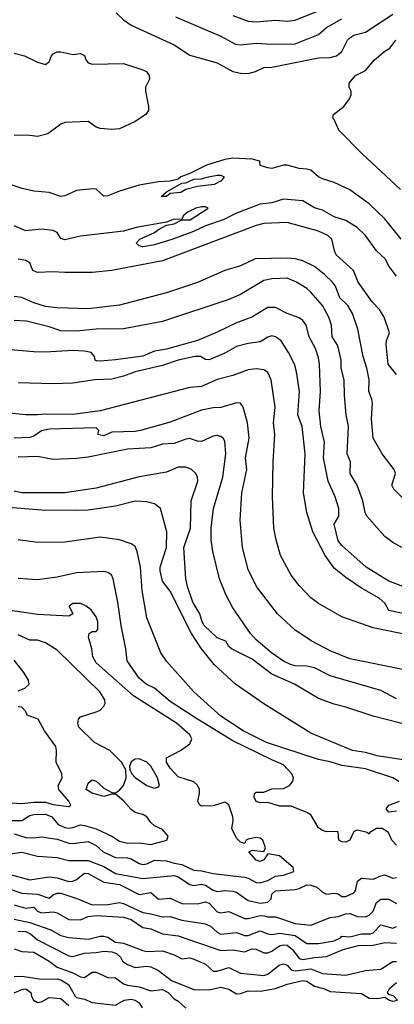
# Model space of a CAD drawing. Header units: metres. Extents: x -46681 to -43747, y -240911 to -237677.
# Tile 877 of 1056: x -44129 to -44081, y -239416 to -239290. Entities that reach past the tile are written whole.
import ezdxf

# ---------------------------------------------------------------- set-up
doc = ezdxf.new("R2010")
doc.units = ezdxf.units.M
doc.layers.add('CONTOUR_INDEX', color=1, linetype='Continuous')
doc.layers.add('CONTOUR_INTER', color=3, linetype='Continuous')

msp = doc.modelspace()

# ---------------------------------------------------------------- linework, layer by layer
at = {"layer": 'CONTOUR_INDEX'}
for points, elevation in [([(-44109.42, -239289.52), (-44103.6, -239292), (-44101.75, -239293.02), (-44101.1, -239293.1), (-44099.1, -239292.87), (-44097.1, -239293.01), (-44094.1, -239292.97), (-44091.1, -239291.76), (-44090.1, -239290.9), (-44088.1, -239289.76)], 130), ([(-44081.1, -239322.76), (-44082.05, -239321.52), (-44082.57, -239320.52), (-44083.66, -239319.52), (-44085.09, -239317.52), (-44086.15, -239316.52), (-44087.6, -239315.6), (-44089.1, -239315.14), (-44090.6, -239314.29), (-44091.6, -239313.97), (-44093.1, -239313.08), (-44095.6, -239312.89), (-44097.1, -239313.33), (-44098.6, -239313.5), (-44101.6, -239314.66), (-44103.31, -239315.52), (-44105.6, -239316.29), (-44107.11, -239317.02), (-44109.78, -239318.02), (-44112.1, -239318.71), (-44113.6, -239318.98), (-44114.1, -239318.87), (-44114.46, -239318.52), (-44113.98, -239318.02), (-44112.1, -239317.17), (-44111.6, -239316.76), (-44110.6, -239316.22), (-44109.59, -239316.02), (-44108.6, -239315.53), (-44107.55, -239315.52), (-44105.23, -239314.02), (-44105.6, -239313.87), (-44106.1, -239313.86), (-44106.83, -239314.02), (-44107.82, -239314.52), (-44108.45, -239315.02), (-44108.6, -239315.48), (-44109.6, -239315.44), (-44110.6, -239315.83), (-44114.47, -239316.52), (-44116.1, -239316.96), (-44121.6, -239317.6), (-44123.6, -239318.11), (-44124.1, -239317.9), (-44124.6, -239317.15), (-44125.1, -239316.89), (-44126.6, -239316.74), (-44128.6, -239316.95), (-44130.1, -239316.3)], 130), ([(-44080.1, -239366.02), (-44082.1, -239365.59), (-44082.6, -239364.66), (-44083.35, -239364.02), (-44085.6, -239362.71), (-44087.6, -239361.36), (-44089.1, -239360.16), (-44090.27, -239358.52), (-44091.83, -239355.52), (-44092.61, -239353.02), (-44093.02, -239350.52), (-44092.83, -239345.52), (-44093.21, -239342.02), (-44093.74, -239340.52), (-44093.55, -239337.52), (-44093.92, -239335.02), (-44094.19, -239334.02), (-44094.93, -239332.52), (-44095.91, -239331.02), (-44096.6, -239330.52), (-44097.1, -239330.41), (-44097.6, -239330.55), (-44098.6, -239331.16), (-44100.1, -239331.37), (-44101.6, -239331.75), (-44103.1, -239332.62), (-44105.1, -239333.46), (-44105.6, -239333.43), (-44106.21, -239333.02), (-44106.93, -239333.02), (-44109.1, -239333.49), (-44111.1, -239334.18), (-44114.6, -239334.99), (-44116.1, -239335.55), (-44117.6, -239335.94), (-44119.77, -239336.02), (-44122.6, -239336.45), (-44125.1, -239336.53), (-44129.6, -239336.4)], 125), ([(-44076.1, -239385.37), (-44083.6, -239384.23), (-44085.1, -239383.8), (-44086.74, -239383.52), (-44092.1, -239381.31), (-44098.1, -239377.53), (-44101.74, -239375.02), (-44104.48, -239372.52), (-44106.1, -239370.52), (-44107.4, -239368.52), (-44110.1, -239363.12), (-44111.1, -239361.84), (-44111.41, -239360.52), (-44111.39, -239360.02), (-44110.6, -239357.52), (-44110.54, -239355.52), (-44111.36, -239352.52), (-44112.1, -239351.91), (-44113.1, -239351.67), (-44114.6, -239351.59), (-44117.1, -239352.2), (-44120.6, -239352.71), (-44122.1, -239352.78), (-44126.6, -239352.71), (-44134.6, -239352.11)], 120), ([(-44129.6, -239375.9), (-44128.73, -239375.52), (-44128.18, -239375.02), (-44128.26, -239374.52), (-44128.85, -239373.52), (-44130.1, -239371.95)], 115), ([(-44131.1, -239390.18), (-44129.1, -239390.34), (-44127.6, -239390.15), (-44126.1, -239390.15), (-44125.1, -239390.44), (-44123.1, -239390.71), (-44122.86, -239390.52), (-44123.1, -239390.02), (-44124.37, -239388.52), (-44124.47, -239388.02), (-44123.97, -239387.02), (-44124, -239386.52), (-44124.71, -239385.02), (-44124.67, -239383.52), (-44124.76, -239383.02), (-44126.2, -239381.02), (-44127.02, -239379.52), (-44128.42, -239379.02), (-44128.62, -239378.52), (-44129.1, -239377.96), (-44129.6, -239377.95)], 115), ([(-44130.6, -239401.3), (-44129.1, -239401.82), (-44127.1, -239401.95), (-44125.6, -239402.44), (-44125.1, -239402.02), (-44124.6, -239401.83), (-44124.1, -239401.83), (-44121.95, -239402.52), (-44120.1, -239403.3), (-44118.1, -239403.26), (-44116.6, -239403), (-44116.1, -239403.12), (-44113.6, -239404.3), (-44112.6, -239404.44), (-44111.1, -239404.85), (-44110.1, -239404.82), (-44108.6, -239405.28), (-44105.6, -239405.75), (-44104.96, -239406.02), (-44104.1, -239406.81), (-44103.6, -239407.05), (-44101.6, -239406.87), (-44100.6, -239407.23), (-44100.1, -239407.25), (-44098.6, -239406.65), (-44097.6, -239407.04), (-44097.1, -239407.1), (-44096.1, -239406.94), (-44094.1, -239407.24), (-44092.6, -239408.25), (-44091.1, -239408.24), (-44089.1, -239407.92), (-44088.27, -239407.52), (-44088.1, -239407.32), (-44087.1, -239407.41), (-44085.6, -239407.03), (-44084.43, -239407.02), (-44084.1, -239406.91), (-44083.1, -239405.88), (-44081.6, -239406.28), (-44081.1, -239406.07)], 120), ([(-44130.1, -239412.49), (-44129.1, -239412.46), (-44126.6, -239412.83), (-44124.6, -239412.8), (-44124.1, -239412.91), (-44123.13, -239413.52), (-44122.29, -239415.02), (-44122.1, -239415.17), (-44121.1, -239415.4), (-44120.1, -239415.81), (-44117.1, -239416.15), (-44116, -239415.52), (-44115.1, -239415.41), (-44114.6, -239415.52), (-44114.1, -239415.86), (-44113.68, -239416.52)], 125)]:
    msp.add_lwpolyline(points, dxfattribs=dict(at, elevation=elevation))
at = {"layer": 'CONTOUR_INTER'}
for points, elevation in [([(-44102.1, -239289.35), (-44100.1, -239290.07), (-44099.1, -239290.17), (-44096.6, -239289.96), (-44095.1, -239290.08), (-44094.1, -239289.93), (-44090.6, -239288.52)], 129), ([(-44117.04, -239289.02), (-44116.1, -239289.91), (-44115.1, -239290.6), (-44109.6, -239293.12), (-44107.6, -239294.43), (-44104.1, -239295.4), (-44102.1, -239296.52), (-44101.1, -239296.74), (-44100.1, -239296.77), (-44099.17, -239296.52), (-44098.1, -239295.99), (-44097.1, -239295.95), (-44091.1, -239294.75), (-44089.6, -239294.72), (-44088.79, -239294.52), (-44088.1, -239293.94), (-44087.41, -239292.52), (-44087.1, -239292.2), (-44086.6, -239291.86), (-44085.1, -239291.48), (-44081.6, -239289.19)], 131), ([(-44080.6, -239311.66), (-44085.57, -239307.02), (-44088.49, -239304.02), (-44089.1, -239302.67), (-44089.29, -239302.52), (-44089.19, -239302.02), (-44087.84, -239301.02), (-44087.15, -239300.02), (-44086.91, -239299.52), (-44086.92, -239299.02), (-44087.18, -239298.52), (-44087.18, -239298.02), (-44086.37, -239297.02), (-44085.1, -239296.38), (-44083.91, -239295.02), (-44082.6, -239293.9), (-44081.95, -239293.52), (-44081.18, -239292.52)], 132), ([(-44130.1, -239294.17), (-44128.79, -239294.52), (-44127.1, -239295.34), (-44126.1, -239295.63), (-44125.6, -239295.26), (-44125.33, -239294.52), (-44125.1, -239294.24), (-44124.6, -239293.99), (-44124.1, -239293.98), (-44122.6, -239294.35), (-44121.6, -239294.2), (-44121.1, -239294.47), (-44120.92, -239295.02), (-44120.6, -239295.41), (-44120.1, -239295.58), (-44116.1, -239295.49), (-44113.6, -239296.29), (-44113.13, -239296.52), (-44112.79, -239297.02), (-44112.77, -239297.52), (-44113.26, -239298.52), (-44113.29, -239299.02), (-44112.88, -239301.02), (-44112.89, -239301.52), (-44113.24, -239302.02), (-44114.6, -239302.92), (-44116.6, -239303.86), (-44117.6, -239303.97), (-44119.1, -239303.81), (-44119.6, -239303.65), (-44120.6, -239302.92), (-44123.6, -239303.05), (-44124.1, -239303.26), (-44125.78, -239304.52), (-44127.1, -239304.85), (-44128.1, -239304.7), (-44130.1, -239304.69)], 132), ([(-44080.5, -239318.02), (-44082.6, -239315.4), (-44084.6, -239313.49), (-44087.1, -239311.69), (-44089.1, -239310.73), (-44090.6, -239310.29), (-44091.1, -239310.03), (-44092.1, -239309.18), (-44092.6, -239309.04), (-44093.6, -239308.93), (-44095.1, -239308.54), (-44095.6, -239308.53), (-44097.1, -239308.94), (-44097.6, -239308.87), (-44098.6, -239308.58), (-44098.61, -239308.02), (-44099.6, -239307.76), (-44102.1, -239307.63), (-44103.1, -239307.79), (-44105.47, -239308.52), (-44107.6, -239309.59), (-44108.73, -239310.02), (-44109.1, -239310.33), (-44110.1, -239310.58), (-44111.6, -239310.67), (-44114.1, -239311.1), (-44116.6, -239311.87), (-44118.1, -239312.46), (-44118.6, -239312.49), (-44119.6, -239311.58), (-44120.1, -239311.56), (-44122.1, -239311.77), (-44123.6, -239312.43), (-44124.1, -239312.53), (-44125.6, -239312.03), (-44127.6, -239311.85), (-44129.07, -239311.52), (-44130.6, -239311)], 131), ([(-44105.18, -239310.02), (-44104.1, -239309.8), (-44103.6, -239309.8), (-44103.19, -239310.02), (-44103.57, -239310.52), (-44104.47, -239311.02), (-44106.6, -239311.24), (-44108.1, -239311.64), (-44108.76, -239312.02), (-44110.1, -239312.17), (-44110.6, -239312.52), (-44111.27, -239312.52), (-44110.6, -239311.92), (-44108.6, -239310.84), (-44108.1, -239310.78), (-44107.1, -239310.32), (-44106.1, -239310.26), (-44105.18, -239310.02)], 131), ([(-44081.1, -239335.36), (-44082.18, -239334.02), (-44082.45, -239331.52), (-44082.39, -239331.02), (-44082.01, -239330.02), (-44082.68, -239328.02), (-44083.31, -239327.02), (-44084.21, -239326.02), (-44086.02, -239323.52), (-44086.64, -239322.02), (-44088.85, -239320.02), (-44089.07, -239319.52), (-44089.4, -239318.02), (-44089.91, -239317.52), (-44091.1, -239316.96), (-44095.1, -239315.85), (-44098.1, -239316), (-44099.1, -239316.26), (-44111.1, -239320.77), (-44117.6, -239322.04), (-44120.1, -239322.28), (-44123.6, -239322.29), (-44125.1, -239322.17), (-44127.1, -239322.27), (-44127.7, -239322.02), (-44128.08, -239321.02), (-44128.6, -239320.73), (-44129.6, -239320.58)], 129), ([(-44079.96, -239351.52), (-44081.44, -239350.02), (-44081.73, -239349.52), (-44081.22, -239348.02), (-44081.4, -239347.52), (-44082.95, -239345.52), (-44084.1, -239343.51), (-44084.33, -239341.02), (-44084.2, -239339.02), (-44084.27, -239338.52), (-44084.67, -239337.52), (-44084.63, -239336.02), (-44084.91, -239334.52), (-44085.38, -239333.02), (-44086.05, -239329.52), (-44086.74, -239327.52), (-44087.36, -239326.52), (-44088.38, -239325.52), (-44088.93, -239324.02), (-44089.31, -239323.52), (-44090.32, -239322.52), (-44091.6, -239321.49), (-44093.1, -239320.79), (-44094.1, -239320.52), (-44095.1, -239320.45), (-44099.24, -239320.52), (-44101.1, -239321.42), (-44103.1, -239322.02), (-44106.6, -239323.54), (-44110.6, -239324.89), (-44116.6, -239326.48), (-44120.6, -239326.93), (-44124.6, -239326.82), (-44126.1, -239326.63), (-44127.6, -239326.17), (-44129.1, -239325.49), (-44130.1, -239325.33)], 128), ([(-44080.45, -239357.52), (-44081.6, -239356.89), (-44082.6, -239356.1), (-44084.9, -239353.52), (-44085.13, -239353.02), (-44085.44, -239351.52), (-44086.17, -239349.52), (-44087.07, -239348.02), (-44086.99, -239346.52), (-44087.44, -239345.52), (-44087.27, -239342.02), (-44087.55, -239340.52), (-44087.78, -239338.02), (-44087.8, -239336.02), (-44088.21, -239334.52), (-44088.21, -239333.52), (-44088.56, -239332.02), (-44088.72, -239331.52), (-44089.35, -239330.52), (-44089.43, -239329.02), (-44089.78, -239328.02), (-44090.58, -239326.52), (-44092.1, -239324.8), (-44092.6, -239324.31), (-44093.91, -239323.52), (-44095.1, -239323.02), (-44097.1, -239323.1), (-44098.1, -239323.3), (-44101.1, -239325.09), (-44102.6, -239325.72), (-44111.1, -239328.55), (-44116.1, -239329.49), (-44119.6, -239329.52), (-44122.1, -239329.79), (-44124.1, -239329.74), (-44125.6, -239329.23), (-44128.53, -239328.52), (-44130.1, -239328.41)], 127), ([(-44079.6, -239362.76), (-44082.1, -239361.84), (-44085.01, -239360.02), (-44088.1, -239357.24), (-44088.6, -239356.64), (-44089.12, -239354.52), (-44088.5, -239353.52), (-44088.5, -239352.52), (-44088.99, -239351.02), (-44089.85, -239349.02), (-44090.48, -239346.02), (-44090.35, -239344.02), (-44090.81, -239342.02), (-44091, -239340.02), (-44090.86, -239337.52), (-44090.97, -239334.02), (-44091.1, -239333.21), (-44091.48, -239332.02), (-44092.29, -239330.52), (-44092.7, -239329.02), (-44093.1, -239328.43), (-44093.6, -239328.09), (-44095.1, -239327.51), (-44096.6, -239326.75), (-44097.6, -239326.74), (-44099.63, -239328.02), (-44101.6, -239328.73), (-44104.1, -239329.94), (-44106.6, -239330.97), (-44110.6, -239332.09), (-44112.1, -239332.37), (-44113.6, -239332.99), (-44117.1, -239333.45), (-44119.1, -239333.64), (-44119.6, -239333.58), (-44119.72, -239333.52), (-44119.82, -239333.02), (-44120.24, -239332.52), (-44121.1, -239332.37), (-44122.6, -239332.27), (-44126.1, -239332.48), (-44127.6, -239332.45), (-44134.6, -239331.85)], 126), ([(-44079.1, -239368.84), (-44084.1, -239367.79), (-44088.1, -239366.41), (-44091.1, -239364.68), (-44092.1, -239363.95), (-44093.6, -239362.4), (-44094.6, -239361.08), (-44095.98, -239358.52), (-44096.55, -239356.52), (-44096.82, -239355.02), (-44097, -239351.02), (-44096.93, -239346.52), (-44096.71, -239343.02), (-44096.89, -239341.52), (-44096.64, -239339.52), (-44097.15, -239336.02), (-44097.6, -239335.11), (-44098.1, -239334.73), (-44099.1, -239334.6), (-44100.1, -239334.76), (-44102.1, -239335.49), (-44104.1, -239336), (-44106.1, -239336.87), (-44107.6, -239337.03), (-44119.1, -239340.02), (-44122.6, -239340.48), (-44126.1, -239340.41), (-44127.1, -239340.53), (-44128.6, -239340.5), (-44134.6, -239339.93)], 124), ([(-44080.1, -239373.18), (-44087.1, -239371.76), (-44089.6, -239370.75), (-44091.94, -239369.52), (-44094.1, -239368.09), (-44096.37, -239366.02), (-44099.03, -239362.52), (-44100.1, -239360.33), (-44100.85, -239357.52), (-44101.13, -239354.02), (-44100.91, -239350.52), (-44100.3, -239347.52), (-44100.44, -239346.02), (-44100, -239343.52), (-44100.22, -239341.52), (-44100.74, -239339.52), (-44101.1, -239339), (-44101.6, -239338.97), (-44103.6, -239339.58), (-44104.6, -239339.6), (-44106.1, -239339.93), (-44110.1, -239341.47), (-44113.91, -239342.52), (-44114.6, -239342.65), (-44117.6, -239342.74), (-44118.6, -239343.22), (-44119.37, -239343.02), (-44119.26, -239342.52), (-44119.6, -239342.19), (-44125.6, -239342.34), (-44126.6, -239342.58), (-44127.6, -239343.25), (-44128.1, -239343.42), (-44130.1, -239343.5)], 123), ([(-44081.1, -239376.92), (-44083.1, -239375.84), (-44089.6, -239373.95), (-44091.6, -239372.94), (-44092.6, -239372.74), (-44094.1, -239372.69), (-44094.68, -239372.52), (-44095.6, -239372.07), (-44097.11, -239371.02), (-44099.1, -239369.33), (-44099.84, -239368.52), (-44102.1, -239365.24), (-44102.99, -239363.52), (-44103.81, -239361.52), (-44104.66, -239358.02), (-44104.85, -239356.52), (-44104.85, -239355.02), (-44104.56, -239352.52), (-44103.35, -239348.52), (-44102.96, -239345.52), (-44103.1, -239343.91), (-44103.31, -239343.52), (-44103.6, -239343.29), (-44104.1, -239343.15), (-44104.6, -239343.24), (-44106.1, -239343.93), (-44106.6, -239343.9), (-44107.6, -239343.56), (-44108.1, -239343.63), (-44109.6, -239344.18), (-44111.1, -239344.27), (-44112.6, -239344.74), (-44115.6, -239344.92), (-44120.6, -239345.93), (-44122.1, -239346.1), (-44125.1, -239346.25), (-44127.1, -239345.86), (-44129.6, -239345.94)], 122), ([(-44079.1, -239380.41), (-44084.1, -239379.12), (-44087.6, -239377.96), (-44089.1, -239377.61), (-44091.1, -239376.88), (-44094.17, -239375.02), (-44097.1, -239373.75), (-44099.6, -239371.81), (-44102.25, -239370.52), (-44102.6, -239370.22), (-44102.99, -239369.52), (-44104.1, -239369.11), (-44105.74, -239367.52), (-44106.02, -239367.02), (-44106.31, -239366.02), (-44107.19, -239364.52), (-44107.9, -239362.52), (-44108.11, -239361.52), (-44108.37, -239357.52), (-44107.51, -239355.02), (-44107.42, -239351.52), (-44106.58, -239349.02), (-44106.6, -239348.52), (-44106.83, -239348.02), (-44107.37, -239347.52), (-44108.1, -239347.21), (-44109.1, -239347.2), (-44110.6, -239347.85), (-44114.1, -239348.46), (-44119.6, -239349.91), (-44123.6, -239350.53), (-44129.1, -239350.49), (-44130.1, -239350.31)], 121), ([(-44080.82, -239387.52), (-44081.59, -239387.02), (-44085.1, -239385.89), (-44088.1, -239385.43), (-44089.6, -239384.97), (-44091.1, -239384.69), (-44097.79, -239382.52), (-44100.74, -239381.02), (-44103.6, -239379.14), (-44107.1, -239375.99), (-44110.6, -239372.07), (-44111.3, -239371.02), (-44113.11, -239366.52), (-44113.7, -239363.02), (-44113.92, -239360.02), (-44114.32, -239358.02), (-44114.6, -239357.37), (-44115.1, -239357.04), (-44116.6, -239356.54), (-44119.1, -239356.21), (-44123.6, -239356.82), (-44127.1, -239356.89), (-44129.6, -239356.55)], 119), ([(-44081.1, -239395.65), (-44081.71, -239395.02), (-44082.13, -239394.02), (-44082.93, -239393.52), (-44083.68, -239393.52), (-44084.54, -239394.02), (-44084.6, -239394.26), (-44084.87, -239394.02), (-44086.1, -239393.73), (-44086.6, -239393.91), (-44087.09, -239395.02), (-44087.6, -239395.27), (-44088.1, -239395.24), (-44088.5, -239395.02), (-44088.6, -239393.97), (-44089.1, -239393.89), (-44090.1, -239393.95), (-44090.6, -239393.8), (-44091.1, -239393.43), (-44092.1, -239391.77), (-44092.6, -239391.46), (-44094.6, -239390.65), (-44096.1, -239390.65), (-44097.6, -239390.2), (-44098.6, -239390.24), (-44099.1, -239390.07), (-44099.33, -239389.52), (-44099.31, -239389.02), (-44099.1, -239388.86), (-44098.1, -239388.85), (-44097.1, -239388.46), (-44095.6, -239388.39), (-44094.82, -239388.02), (-44094.4, -239387.52), (-44094.33, -239387.02), (-44094.53, -239386.52), (-44095.6, -239385.36), (-44097.1, -239384.74), (-44102.1, -239382.3), (-44106.6, -239379.52), (-44110.1, -239377.25), (-44112.1, -239375.53), (-44113.18, -239375.02), (-44114.1, -239374.24), (-44115.62, -239372.02), (-44115.78, -239370.52), (-44116.41, -239367.52), (-44116.82, -239364.52), (-44117.41, -239361.52), (-44117.65, -239361.02), (-44118.1, -239360.72), (-44118.6, -239360.58), (-44122.1, -239360.78), (-44124.6, -239361.33), (-44127.1, -239361.66), (-44129.6, -239361.47)], 118), ([(-44130.1, -239394.19), (-44128.6, -239394.66), (-44127.6, -239394.7), (-44126.6, -239394.58), (-44124.6, -239394.87), (-44123.1, -239395.4), (-44122.6, -239395.45), (-44120.6, -239395.2), (-44119.6, -239395.68), (-44118.68, -239396.52), (-44117.1, -239397.26), (-44115.6, -239397.27), (-44115.1, -239397.43), (-44114.1, -239398.01), (-44113.6, -239398.14), (-44113.1, -239398.07), (-44112.1, -239397.6), (-44110.6, -239397.66), (-44109.6, -239397.98), (-44108.6, -239398.12), (-44107.1, -239398.85), (-44106.1, -239398.94), (-44104.6, -239399.31), (-44100.6, -239399.76), (-44100.1, -239399.87), (-44099.1, -239400.43), (-44098.6, -239400.5), (-44097.6, -239400.18), (-44096.6, -239399.63), (-44095.6, -239399.52), (-44094.26, -239399.02), (-44094.35, -239398.52), (-44096.1, -239397.01), (-44097.6, -239396.78), (-44098.1, -239397.53), (-44098.6, -239397.77), (-44099.1, -239397.58), (-44100.02, -239396.52), (-44099.6, -239396.3), (-44098.1, -239396.45), (-44097.89, -239396.02), (-44098.26, -239395.02), (-44098.6, -239394.75), (-44099.1, -239394.68), (-44100.1, -239394.88), (-44100.37, -239395.02), (-44100.6, -239395.43), (-44101.1, -239395.26), (-44101.6, -239394.76), (-44102.2, -239393.52), (-44102.03, -239392.52), (-44102.09, -239392.02), (-44102.6, -239390.51), (-44103.1, -239390.13), (-44104.6, -239390.62), (-44106.1, -239390.67), (-44106.3, -239390.52), (-44106.55, -239390.02), (-44106.35, -239389.02), (-44106.36, -239388.52), (-44106.6, -239387.99), (-44107.1, -239387.56), (-44109.1, -239386.89), (-44110.1, -239385.81), (-44110.57, -239385.02), (-44110.6, -239384.46), (-44108.79, -239383.52), (-44107.6, -239382.67), (-44107.35, -239382.02), (-44107.61, -239381.52), (-44109.31, -239380.02), (-44114.8, -239376.52), (-44119.6, -239372.3), (-44120.02, -239371.52), (-44120.16, -239370.52), (-44120.57, -239369.02), (-44120.48, -239368.52), (-44120.1, -239368.29), (-44119.6, -239368.27), (-44119.36, -239368.02), (-44119.39, -239367.02), (-44119.6, -239366.42), (-44120.24, -239365.52), (-44120.87, -239365.02), (-44121.6, -239364.69), (-44122.6, -239364.67), (-44123.07, -239365.02), (-44122.58, -239366.02), (-44123.1, -239366.33), (-44127.1, -239366.09), (-44131.16, -239365.52)], 117), ([(-44130.6, -239392.49), (-44129.1, -239392.5), (-44128.1, -239391.86), (-44127.6, -239391.71), (-44126.1, -239391.67), (-44125.28, -239392.02), (-44124.46, -239393.02), (-44123.6, -239393.41), (-44123.1, -239393.49), (-44122.6, -239393.4), (-44121.6, -239393.04), (-44121.1, -239393.14), (-44119.6, -239393.58), (-44117.57, -239394.52), (-44116.6, -239395.15), (-44115.6, -239395.39), (-44114.1, -239395.35), (-44112.6, -239395.56), (-44110.54, -239395.02), (-44110.35, -239394.52), (-44111.1, -239393.64), (-44112.1, -239393.16), (-44112.6, -239392.76), (-44113.1, -239392.02), (-44113.6, -239391.73), (-44114.6, -239391.46), (-44115.1, -239391.1), (-44116.1, -239389.96), (-44117.1, -239389.11), (-44117.6, -239389.13), (-44118.6, -239389.44), (-44120.1, -239388.98), (-44120.86, -239388.52), (-44120.6, -239387.72), (-44120.1, -239387.3), (-44119.6, -239387.44), (-44118.6, -239388.35), (-44117.6, -239388.93), (-44117.1, -239388.94), (-44116.6, -239388.59), (-44116.1, -239388.02), (-44115.75, -239387.02), (-44115.79, -239386.02), (-44116.36, -239385.02), (-44117.86, -239383.52), (-44119.82, -239382.52), (-44121.81, -239380.52), (-44121.93, -239380.02), (-44121.86, -239379.52), (-44121.6, -239379.22), (-44119.46, -239378.52), (-44119.1, -239378.35), (-44118.6, -239377.85), (-44118.45, -239377.52), (-44118.49, -239377.02), (-44119.11, -239376.02), (-44124.6, -239370.66), (-44126.1, -239369.72), (-44127.1, -239369.39), (-44128.1, -239369.39), (-44129.6, -239368.7)], 116), ([(-44115.1, -239384.98), (-44115.32, -239385.52), (-44115.28, -239386.02), (-44115.03, -239386.52), (-44114.6, -239386.99), (-44113.1, -239388.03), (-44112.1, -239388.34), (-44111.6, -239388.2), (-44111.46, -239388.02), (-44111.72, -239387.02), (-44112.58, -239385.52), (-44113.1, -239385.03), (-44114.1, -239384.59), (-44114.6, -239384.65), (-44115.1, -239384.98)], 116), ([(-44081.1, -239391.32), (-44082.1, -239391.45), (-44082.42, -239391.02), (-44082.1, -239390.53), (-44080.71, -239390.02)], 119), ([(-44130.6, -239396.79), (-44129.1, -239396.55), (-44127.1, -239397.08), (-44124.6, -239397.24), (-44123.1, -239397.62), (-44120.6, -239397.64), (-44118.6, -239398.41), (-44117.1, -239399.27), (-44113.6, -239399.93), (-44109.6, -239399.54), (-44109.1, -239399.71), (-44107.6, -239400.7), (-44107.1, -239400.82), (-44106.1, -239400.67), (-44105.6, -239400.8), (-44104.6, -239401.43), (-44104.1, -239401.58), (-44103.1, -239401.47), (-44102.1, -239401.56), (-44101.6, -239401.7), (-44100.1, -239402.73), (-44098.6, -239403.08), (-44097.6, -239402.97), (-44097.18, -239402.52), (-44097.1, -239401.95), (-44096.6, -239401.5), (-44094.1, -239401.32), (-44093.6, -239401.22), (-44092.6, -239400.75), (-44092.1, -239400.77), (-44091.31, -239401.02), (-44090.6, -239401.68), (-44090.1, -239401.92), (-44089.1, -239401.83), (-44088.6, -239401.9), (-44088.1, -239402.24), (-44087.6, -239402.24), (-44086.6, -239401.78), (-44086.38, -239401.52), (-44086.1, -239400.28), (-44085.6, -239399.87), (-44084.1, -239400.01), (-44083.1, -239399.57), (-44082.6, -239399.48), (-44081.6, -239399.87), (-44081.1, -239399.82)], 118), ([(-44130.6, -239399.4), (-44128.1, -239400.1), (-44125.6, -239399.72), (-44124.6, -239399.84), (-44123.1, -239400.31), (-44122.6, -239400.28), (-44122.1, -239400.05), (-44121.1, -239399.24), (-44120.6, -239399.27), (-44118.6, -239400.4), (-44116.6, -239400.72), (-44114.1, -239401.99), (-44112.6, -239401.74), (-44111.6, -239402.58), (-44110.1, -239402.46), (-44108.6, -239403.13), (-44106.6, -239403.17), (-44105.6, -239402.93), (-44105.1, -239403.08), (-44104.1, -239404.22), (-44103.6, -239404.33), (-44102.6, -239404.14), (-44100.6, -239405.05), (-44100.1, -239405.07), (-44098.6, -239404.68), (-44098.1, -239404.7), (-44097.6, -239404.84), (-44096.6, -239404.86), (-44094.1, -239405.69), (-44092.1, -239405.9), (-44089.6, -239404.92), (-44088.6, -239404.81), (-44087.6, -239404.44), (-44087.1, -239404.43), (-44086.1, -239404.81), (-44085.1, -239404.85), (-44084.6, -239404.62), (-44084.1, -239404.13), (-44083.68, -239403.02), (-44083.1, -239402.58), (-44082.1, -239402.57), (-44081.1, -239403.15)], 119), ([(-44130.1, -239403.32), (-44128.6, -239403.74), (-44127.6, -239403.61), (-44127.1, -239404.1), (-44126.6, -239404.34), (-44125.1, -239404.21), (-44124.6, -239404.33), (-44123.1, -239405.18), (-44121.6, -239405.22), (-44120.6, -239404.79), (-44119.6, -239404.67), (-44116.1, -239404.9), (-44115.1, -239405.19), (-44113.6, -239406.21), (-44112.6, -239406.36), (-44111.1, -239407.03), (-44109.1, -239407.29), (-44103.6, -239409.15), (-44102.1, -239409.05), (-44100.6, -239409.31), (-44099.6, -239408.96), (-44099.1, -239408.97), (-44098.1, -239409.45), (-44097.6, -239409.47), (-44097.1, -239409.26), (-44096.1, -239408.54), (-44095.6, -239408.41), (-44095.1, -239408.48), (-44094.44, -239409.02), (-44093.6, -239410.19), (-44093.1, -239410.33), (-44091.6, -239410.04), (-44090.1, -239409.92), (-44087.96, -239409.02), (-44085.98, -239408.52), (-44084.1, -239408.46), (-44082.6, -239408.13), (-44081.1, -239408.23)], 121), ([(-44130.1, -239405.14), (-44128.1, -239405.56), (-44125.4, -239406.52), (-44124.1, -239407.24), (-44123.1, -239407.48), (-44120.6, -239407.72), (-44119.1, -239407.32), (-44118.6, -239407.32), (-44118.1, -239407.46), (-44117.1, -239408.1), (-44116.1, -239408.23), (-44113.6, -239409.15), (-44113.1, -239409.27), (-44111.1, -239409.21), (-44109.6, -239409.7), (-44108.6, -239410.22), (-44107.6, -239410.1), (-44107.1, -239410.26), (-44105.6, -239410.92), (-44104.6, -239411.81), (-44104.1, -239411.81), (-44102.6, -239411.33), (-44101.1, -239412.06), (-44098.1, -239412.38), (-44097.6, -239412.18), (-44096.14, -239411.02), (-44095.6, -239410.88), (-44095.1, -239411.05), (-44094.6, -239411.62), (-44094.1, -239411.76), (-44092.1, -239411.52), (-44090.6, -239412.09), (-44087.6, -239412.33), (-44085.1, -239411.7), (-44083.1, -239411.56), (-44081.6, -239410.57), (-44081.1, -239410.56)], 122), ([(-44129.6, -239406.66), (-44128.6, -239406.73), (-44127.99, -239407.02), (-44127.1, -239407.81), (-44123.1, -239409.85), (-44122.6, -239409.91), (-44121.1, -239409.48), (-44119.6, -239409.42), (-44118.6, -239409.24), (-44117.6, -239409.33), (-44116.98, -239409.52), (-44116.48, -239410.02), (-44116.21, -239410.52), (-44115.6, -239410.96), (-44114.6, -239411.33), (-44113.1, -239411.17), (-44112.6, -239411.24), (-44111.6, -239411.72), (-44109.95, -239413.02), (-44107.1, -239414.14), (-44105.1, -239414.19), (-44103.6, -239413.85), (-44102.6, -239414.1), (-44101.6, -239414.69), (-44101.1, -239414.68), (-44100.1, -239414.32), (-44098.6, -239414.36), (-44096.6, -239414.03), (-44095.1, -239413.47), (-44093.1, -239413.01), (-44092.6, -239413.1), (-44091.6, -239413.73), (-44090.46, -239414.02), (-44089.6, -239414.41), (-44085.6, -239414.66), (-44084.6, -239415.25), (-44083.6, -239415.29), (-44082.6, -239415.13), (-44082.02, -239415.52), (-44081.6, -239415.63), (-44080.97, -239415.52), (-44081.46, -239415.02), (-44082.1, -239414.79), (-44082.26, -239414.52), (-44081.99, -239414.02), (-44081.1, -239413.27)], 123), ([(-44130.1, -239408.94), (-44129.1, -239409.27), (-44127.6, -239409.36), (-44125.6, -239410.51), (-44124.6, -239411.29), (-44122.6, -239412.01), (-44121.6, -239412.53), (-44121.1, -239412.6), (-44120.1, -239411.95), (-44119.6, -239411.94), (-44118.1, -239412.6), (-44117.1, -239412.68), (-44116.1, -239413.42), (-44115.6, -239413.6), (-44114.1, -239413.8), (-44112.6, -239414.33), (-44111.1, -239414.16), (-44110.36, -239414.52), (-44109.6, -239415.36), (-44109.1, -239415.64), (-44108.1, -239416.53)], 124), ([(-44130.1, -239414.6), (-44129.1, -239414.15), (-44128.6, -239414.08), (-44127.95, -239414.52), (-44127.89, -239415.02), (-44127.64, -239415.52), (-44127.1, -239415.81), (-44126.6, -239415.74), (-44125.6, -239415.16), (-44124.1, -239415.29), (-44123.1, -239416.19)], 126)]:
    msp.add_lwpolyline(points, dxfattribs=dict(at, elevation=elevation))

doc.saveas('drawing.dxf')
